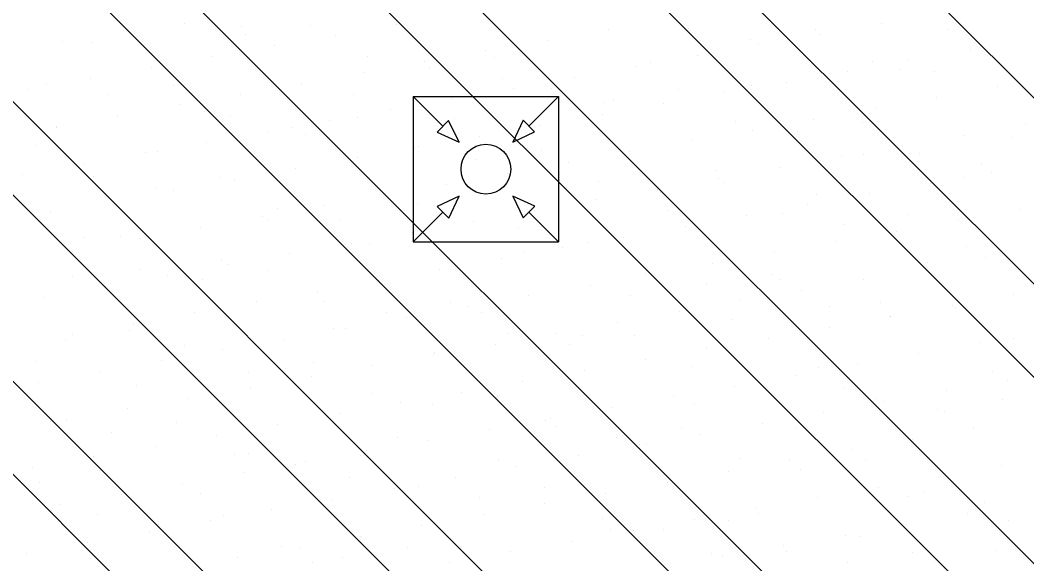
# Model space of a CAD drawing. Extents: x 419109 to 421295, y 4452223 to 4457798.
# Drawn here: x 420582.1 to 420824.7, y 4455563.3 to 4455694.4 of the extents above; entities that cross this region are included whole.
import ezdxf

# ---------------------------------------------------------------- set-up
doc = ezdxf.new("R2010")
doc.units = 0
for name, color, linetype in [('SEMBOL_FAT', 7, 'Continuous'), ('SN_TR_SIVILASMA', 7, 'Continuous'), ('TRFAT_PARKALANI', 7, 'Continuous')]:
    doc.layers.add(name, color=color, linetype=linetype)

msp = doc.modelspace()

# ---------------------------------------------------------------- linework, layer by layer
at = {"layer": 'SEMBOL_FAT'}
for p, q in [((420676.88, 4455675.97), (420711.88, 4455675.97)), ((420676.88, 4455675.97), (420676.88, 4455640.97)), ((420676.88, 4455675.97), (420684.01, 4455668.83)), ((420704.74, 4455668.83), (420711.88, 4455675.97)), ((420711.88, 4455675.97), (420711.88, 4455640.97)), ((420685.4, 4455670.22), (420682.6, 4455667.42)), ((420687.9, 4455664.95), (420685.4, 4455670.22)), ((420703.32, 4455670.25), (420700.85, 4455664.95)), ((420706.12, 4455667.45), (420703.32, 4455670.25)), ((420682.6, 4455667.42), (420687.9, 4455664.95)), ((420700.85, 4455664.95), (420706.12, 4455667.45)), ((420687.9, 4455652), (420682.63, 4455649.49)), ((420685.43, 4455646.69), (420687.9, 4455652)), ((420706.15, 4455649.52), (420700.85, 4455652)), ((420700.85, 4455652), (420703.36, 4455646.73)), ((420682.63, 4455649.49), (420685.43, 4455646.69)), ((420703.36, 4455646.73), (420706.15, 4455649.52)), ((420676.88, 4455640.97), (420684.01, 4455648.11)), ((420704.74, 4455648.11), (420711.88, 4455640.97)), ((420676.88, 4455640.97), (420711.88, 4455640.97))]:
    msp.add_line(p, q, dxfattribs=at)
msp.add_circle((420694.38, 4455658.47), 6, dxfattribs=at)
at = {"layer": 'SN_TR_SIVILASMA'}
for p, q in [((421268.85, 4455233.21), (420151.38, 4456350.68)), ((421268.38, 4455188.77), (420123.47, 4456333.68)), ((421268.15, 4455166.56), (420116.87, 4456317.84)), ((421267.69, 4455122.12), (420103.66, 4456286.14)), ((421267.46, 4455099.9), (420097.06, 4456270.29)), ((421266.99, 4455055.46), (420083.86, 4456238.6)), ((421266.76, 4455033.24), (420079.94, 4456220.06)), ((421255.58, 4454999.52), (420079.94, 4456175.16)), ((421232.89, 4454999.76), (420079.94, 4456152.71)), ((421187.51, 4455000.24), (420079.94, 4456107.81)), ((421164.82, 4455000.48), (420095.66, 4456069.64))]:
    msp.add_line(p, q, dxfattribs=at)
at = {"layer": 'TRFAT_PARKALANI'}
for p, q in [((420621.64, 4455693.48), (420621.64, 4455693.48)), ((420635.52, 4455692.91), (420635.52, 4455692.91)), ((420652.05, 4455693.2), (420652.05, 4455693.2)), ((420672.89, 4455693.37), (420672.89, 4455693.37)), ((420723.87, 4455692.2), (420723.87, 4455692.2)), ((420743.29, 4455692.34), (420743.29, 4455692.34)), ((420773.7, 4455692.06), (420773.7, 4455692.06)), ((420789.62, 4455693.64), (420789.62, 4455693.64)), ((420805.81, 4455692.21), (420805.81, 4455692.21)), ((420607.15, 4455691.93), (420607.15, 4455691.93)), ((420636.41, 4455690.88), (420636.41, 4455690.88)), ((420658.12, 4455690.76), (420658.12, 4455690.76)), ((420758.06, 4455689.74), (420758.06, 4455689.74)), ((420774.85, 4455691.03), (420774.85, 4455691.03)), ((420592.37, 4455689.32), (420592.37, 4455689.32)), ((420599.68, 4455688.95), (420599.68, 4455688.95)), ((420643.35, 4455688.16), (420643.35, 4455688.16)), ((420709.1, 4455689.6), (420709.1, 4455689.6)), ((420760.08, 4455688.43), (420760.08, 4455688.43)), ((420769.98, 4455688.25), (420769.98, 4455688.25)), ((420811.05, 4455687.26), (420811.05, 4455687.26)), ((420628.58, 4455685.55), (420628.58, 4455685.55)), ((420665.95, 4455685.67), (420665.95, 4455685.67)), ((420694.33, 4455686.99), (420694.33, 4455686.99)), ((420696.37, 4455685.38), (420696.37, 4455685.38)), ((420745.3, 4455685.83), (420745.3, 4455685.83)), ((420613.81, 4455682.95), (420613.81, 4455682.95)), ((420679.56, 4455684.39), (420679.56, 4455684.39)), ((420680.72, 4455683.07), (420680.72, 4455683.07)), ((420730.53, 4455683.22), (420730.53, 4455683.22)), ((420734.14, 4455684.28), (420734.14, 4455684.28)), ((420787.6, 4455684.53), (420787.6, 4455684.53)), ((420794.32, 4455682.57), (420794.32, 4455682.57)), ((420796.28, 4455684.66), (420796.28, 4455684.66)), ((420818.02, 4455684.24), (420818.02, 4455684.24)), ((420599.03, 4455680.34), (420599.03, 4455680.34)), ((420664.78, 4455681.78), (420664.78, 4455681.78)), ((420698.3, 4455680.32), (420698.3, 4455680.32)), ((420715.76, 4455680.62), (420715.76, 4455680.62)), ((420781.51, 4455682.05), (420781.51, 4455682.05)), ((420802.37, 4455681.92), (420802.37, 4455681.92)), ((420584.26, 4455677.74), (420584.26, 4455677.74)), ((420588.62, 4455679), (420588.62, 4455679)), ((420619.03, 4455678.71), (420619.03, 4455678.71)), ((420650.01, 4455679.18), (420650.01, 4455679.18)), ((420700.99, 4455678.01), (420700.99, 4455678.01)), ((420710.27, 4455677.86), (420710.27, 4455677.86)), ((420740.68, 4455677.57), (420740.68, 4455677.57)), ((420758.49, 4455678.6), (420758.49, 4455678.6)), ((420766.74, 4455679.45), (420766.74, 4455679.45)), ((420817.71, 4455678.28), (420817.71, 4455678.28)), ((420603.39, 4455676.39), (420603.39, 4455676.39)), ((420635.24, 4455676.57), (420635.24, 4455676.57)), ((420662.47, 4455676.36), (420662.47, 4455676.36)), ((420686.22, 4455675.41), (420686.22, 4455675.41)), ((420725.04, 4455675.25), (420725.04, 4455675.25)), ((420751.96, 4455676.85), (420751.96, 4455676.85)), ((420802.94, 4455675.68), (420802.94, 4455675.68)), ((420620.47, 4455673.97), (420620.47, 4455673.97)), ((420671.44, 4455672.8), (420671.44, 4455672.8)), ((420722.65, 4455674.64), (420722.65, 4455674.64)), ((420737.19, 4455674.24), (420737.19, 4455674.24)), ((420788.17, 4455673.07), (420788.17, 4455673.07)), ((420605.69, 4455671.36), (420605.69, 4455671.36)), ((420626.63, 4455672.39), (420626.63, 4455672.39)), ((420632.94, 4455671.18), (420632.94, 4455671.18)), ((420656.67, 4455670.2), (420656.67, 4455670.2)), ((420663.35, 4455670.9), (420663.35, 4455670.9)), ((420686.81, 4455670.68), (420686.81, 4455670.68)), ((420722.42, 4455671.64), (420722.42, 4455671.64)), ((420773.4, 4455670.47), (420773.4, 4455670.47)), ((420590.79, 4455668.43), (420590.79, 4455668.43)), ((420590.92, 4455668.76), (420590.92, 4455668.76)), ((420647.71, 4455668.58), (420647.71, 4455668.58)), ((420707.65, 4455669.03), (420707.65, 4455669.03)), ((420754.59, 4455670.04), (420754.59, 4455670.04)), ((420758.63, 4455667.87), (420758.63, 4455667.87)), ((420785, 4455669.76), (420785, 4455669.76)), ((420824.37, 4455669.3), (420824.37, 4455669.3)), ((420641.9, 4455667.59), (420641.9, 4455667.59)), ((420650.97, 4455666.72), (420650.97, 4455666.72)), ((420692.88, 4455666.43), (420692.88, 4455666.43)), ((420769.36, 4455667.44), (420769.36, 4455667.44)), ((420809.6, 4455666.7), (420809.6, 4455666.7)), ((420821.27, 4455666.01), (420821.27, 4455666.01)), ((420586.01, 4455664.23), (420586.01, 4455664.23)), ((420627.13, 4455664.99), (420627.13, 4455664.99)), ((420677.25, 4455663.37), (420677.25, 4455663.37)), ((420678.1, 4455663.82), (420678.1, 4455663.82)), ((420707.66, 4455663.08), (420707.66, 4455663.08)), ((420743.85, 4455665.26), (420743.85, 4455665.26)), ((420794.83, 4455664.1), (420794.83, 4455664.1)), ((420612.36, 4455662.38), (420612.36, 4455662.38)), ((420615.14, 4455662.75), (420615.14, 4455662.75)), ((420663.33, 4455661.22), (420663.33, 4455661.22)), ((420692.02, 4455660.76), (420692.02, 4455660.76)), ((420729.08, 4455662.66), (420729.08, 4455662.66)), ((420780.06, 4455661.49), (420780.06, 4455661.49)), ((420785.43, 4455662.05), (420785.43, 4455662.05)), ((420798.9, 4455662.23), (420798.9, 4455662.23)), ((420597.58, 4455659.78), (420597.58, 4455659.78)), ((420648.56, 4455658.61), (420648.56, 4455658.61)), ((420714.31, 4455660.05), (420714.31, 4455660.05)), ((420749.59, 4455658.09), (420749.59, 4455658.09)), ((420765.29, 4455658.89), (420765.29, 4455658.89)), ((420813.67, 4455659.62), (420813.67, 4455659.62)), ((420582.81, 4455657.17), (420582.81, 4455657.17)), ((420599.92, 4455656.7), (420599.92, 4455656.7)), ((420630.33, 4455656.41), (420630.33, 4455656.41)), ((420633.79, 4455656.01), (420633.79, 4455656.01)), ((420699.54, 4455657.45), (420699.54, 4455657.45)), ((420750.51, 4455656.28), (420750.51, 4455656.28)), ((420809.78, 4455656.37), (420809.78, 4455656.37)), ((420816.26, 4455657.72), (420816.26, 4455657.72)), ((420614.69, 4455654.09), (420614.69, 4455654.09)), ((420619.02, 4455653.4), (420619.02, 4455653.4)), ((420684.76, 4455654.84), (420684.76, 4455654.84)), ((420713.76, 4455654.13), (420713.76, 4455654.13)), ((420721.57, 4455655.56), (420721.57, 4455655.56)), ((420735.74, 4455653.68), (420735.74, 4455653.68)), ((420751.98, 4455655.27), (420751.98, 4455655.27)), ((420801.49, 4455655.12), (420801.49, 4455655.12)), ((420604.24, 4455650.8), (420604.24, 4455650.8)), ((420669.99, 4455652.24), (420669.99, 4455652.24)), ((420720.97, 4455651.07), (420720.97, 4455651.07)), ((420736.34, 4455652.95), (420736.34, 4455652.95)), ((420773.94, 4455652.41), (420773.94, 4455652.41)), ((420786.72, 4455652.51), (420786.72, 4455652.51)), ((420644.23, 4455648.88), (420644.23, 4455648.88)), ((420655.22, 4455649.63), (420655.22, 4455649.63)), ((420674.65, 4455648.6), (420674.65, 4455648.6)), ((420677.92, 4455650.16), (420677.92, 4455650.16)), ((420706.2, 4455648.47), (420706.2, 4455648.47)), ((420738.1, 4455648.45), (420738.1, 4455648.45)), ((420771.95, 4455649.91), (420771.95, 4455649.91)), ((420822.92, 4455648.74), (420822.92, 4455648.74)), ((420589.47, 4455648.19), (420589.47, 4455648.19)), ((420640.45, 4455647.03), (420640.45, 4455647.03)), ((420642.08, 4455646.2), (420642.08, 4455646.2)), ((420659.01, 4455646.28), (420659.01, 4455646.28)), ((420757.17, 4455647.3), (420757.17, 4455647.3)), ((420765.88, 4455647.74), (420765.88, 4455647.74)), ((420796.3, 4455647.46), (420796.3, 4455647.46)), ((420808.15, 4455646.14), (420808.15, 4455646.14)), ((420625.68, 4455644.42), (420625.68, 4455644.42)), ((420691.43, 4455645.86), (420691.43, 4455645.86)), ((420702.27, 4455644.48), (420702.27, 4455644.48)), ((420742.4, 4455644.7), (420742.4, 4455644.7)), ((420780.66, 4455645.14), (420780.66, 4455645.14)), ((420793.38, 4455643.53), (420793.38, 4455643.53)), ((420597.31, 4455641.92), (420597.31, 4455641.92)), ((420606.24, 4455642.24), (420606.24, 4455642.24)), ((420610.9, 4455641.82), (420610.9, 4455641.82)), ((420676.65, 4455643.26), (420676.65, 4455643.26)), ((420727.63, 4455642.09), (420727.63, 4455642.09)), ((420596.13, 4455639.21), (420596.13, 4455639.21)), ((420661.88, 4455640.65), (420661.88, 4455640.65)), ((420666.43, 4455640.52), (420666.43, 4455640.52)), ((420688.55, 4455641.07), (420688.55, 4455641.07)), ((420712.86, 4455639.49), (420712.86, 4455639.49)), ((420718.96, 4455640.78), (420718.96, 4455640.78)), ((420778.61, 4455640.93), (420778.61, 4455640.93)), ((420810.2, 4455639.93), (420810.2, 4455639.93)), ((420630.59, 4455636.56), (420630.59, 4455636.56)), ((420647.11, 4455638.05), (420647.11, 4455638.05)), ((420698.09, 4455636.88), (420698.09, 4455636.88)), ((420703.32, 4455638.46), (420703.32, 4455638.46)), ((420763.83, 4455638.32), (420763.83, 4455638.32)), ((420814.81, 4455637.16), (420814.81, 4455637.16)), ((420611.22, 4455634.4), (420611.22, 4455634.4)), ((420632.34, 4455635.44), (420632.34, 4455635.44)), ((420641.63, 4455634.11), (420641.63, 4455634.11)), ((420683.31, 4455634.28), (420683.31, 4455634.28)), ((420749.06, 4455635.72), (420749.06, 4455635.72)), ((420800.04, 4455634.55), (420800.04, 4455634.55)), ((420800.88, 4455635.86), (420800.88, 4455635.86)), ((420594.75, 4455632.6), (420594.75, 4455632.6)), ((420617.56, 4455632.84), (420617.56, 4455632.84)), ((420625.99, 4455631.79), (420625.99, 4455631.79)), ((420668.54, 4455631.67), (420668.54, 4455631.67)), ((420732.87, 4455633.25), (420732.87, 4455633.25)), ((420734.29, 4455633.11), (420734.29, 4455633.11)), ((420763.28, 4455632.97), (420763.28, 4455632.97)), ((420765.05, 4455631.89), (420765.05, 4455631.89)), ((420785.27, 4455631.95), (420785.27, 4455631.95)), ((420602.79, 4455630.23), (420602.79, 4455630.23)), ((420653.77, 4455629.07), (420653.77, 4455629.07)), ((420719.52, 4455630.51), (420719.52, 4455630.51)), ((420747.64, 4455630.65), (420747.64, 4455630.65)), ((420770.5, 4455629.34), (420770.5, 4455629.34)), ((420588.02, 4455627.63), (420588.02, 4455627.63)), ((420655.53, 4455626.58), (420655.53, 4455626.58)), ((420704.75, 4455627.9), (420704.75, 4455627.9)), ((420729.21, 4455627.93), (420729.21, 4455627.93)), ((420755.72, 4455626.74), (420755.72, 4455626.74)), ((420821.47, 4455628.18), (420821.47, 4455628.18)), ((420639, 4455626.46), (420639, 4455626.46)), ((420685.95, 4455626.3), (420685.95, 4455626.3)), ((420689.97, 4455625.3), (420689.97, 4455625.3)), ((420740.95, 4455624.13), (420740.95, 4455624.13)), ((420777.18, 4455625.44), (420777.18, 4455625.44)), ((420789.39, 4455626.21), (420789.39, 4455626.21)), ((420806.7, 4455625.57), (420806.7, 4455625.57)), ((420807.6, 4455625.15), (420807.6, 4455625.15)), ((420624.23, 4455623.86), (420624.23, 4455623.86)), ((420670.31, 4455623.98), (420670.31, 4455623.98)), ((420675.2, 4455622.69), (420675.2, 4455622.69)), ((420693.37, 4455623.97), (420693.37, 4455623.97)), ((420753.56, 4455622.25), (420753.56, 4455622.25)), ((420791.93, 4455622.97), (420791.93, 4455622.97)), ((420791.96, 4455622.84), (420791.96, 4455622.84)), ((420608.61, 4455619.62), (420608.61, 4455619.62)), ((420609.45, 4455621.25), (420609.45, 4455621.25)), ((420657.54, 4455620), (420657.54, 4455620)), ((420660.43, 4455620.09), (420660.43, 4455620.09)), ((420726.18, 4455621.53), (420726.18, 4455621.53)), ((420777.16, 4455620.36), (420777.16, 4455620.36)), ((420592.97, 4455617.3), (420592.97, 4455617.3)), ((420594.68, 4455618.65), (420594.68, 4455618.65)), ((420645.66, 4455617.48), (420645.66, 4455617.48)), ((420699.85, 4455618.77), (420699.85, 4455618.77)), ((420711.41, 4455618.92), (420711.41, 4455618.92)), ((420717.72, 4455618.29), (420717.72, 4455618.29)), ((420730.26, 4455618.48), (420730.26, 4455618.48)), ((420762.38, 4455617.76), (420762.38, 4455617.76)), ((420821.5, 4455617.63), (420821.5, 4455617.63)), ((420621.7, 4455616.04), (420621.7, 4455616.04)), ((420630.89, 4455614.88), (420630.89, 4455614.88)), ((420696.63, 4455616.32), (420696.63, 4455616.32)), ((420714.62, 4455616.16), (420714.62, 4455616.16)), ((420747.61, 4455615.15), (420747.61, 4455615.15)), ((420813.36, 4455616.59), (420813.36, 4455616.59)), ((420585.86, 4455612.08), (420585.86, 4455612.08)), ((420616.11, 4455612.27), (420616.11, 4455612.27)), ((420622.52, 4455612.1), (420622.52, 4455612.1)), ((420681.86, 4455613.71), (420681.86, 4455613.71)), ((420681.88, 4455614.33), (420681.88, 4455614.33)), ((420732.84, 4455612.55), (420732.84, 4455612.55)), ((420798.59, 4455613.99), (420798.59, 4455613.99)), ((420601.34, 4455609.67), (420601.34, 4455609.67)), ((420646.04, 4455610.36), (420646.04, 4455610.36)), ((420652.93, 4455611.81), (420652.93, 4455611.81)), ((420667.09, 4455611.11), (420667.09, 4455611.11)), ((420718.07, 4455609.94), (420718.07, 4455609.94)), ((420744.17, 4455610.95), (420744.17, 4455610.95)), ((420774.58, 4455610.67), (420774.58, 4455610.67)), ((420783.82, 4455611.38), (420783.82, 4455611.38)), ((420816.34, 4455609.66), (420816.34, 4455609.66)), ((420637.29, 4455609.49), (420637.29, 4455609.49)), ((420652.32, 4455608.5), (420652.32, 4455608.5)), ((420703.3, 4455607.34), (420703.3, 4455607.34)), ((420758.94, 4455608.35), (420758.94, 4455608.35)), ((420769.04, 4455608.78), (420769.04, 4455608.78)), ((420820.02, 4455607.61), (420820.02, 4455607.61)), ((420586.57, 4455607.06), (420586.57, 4455607.06)), ((420610.21, 4455606.4), (420610.21, 4455606.4)), ((420637.55, 4455605.9), (420637.55, 4455605.9)), ((420688.52, 4455604.73), (420688.52, 4455604.73)), ((420754.27, 4455606.17), (420754.27, 4455606.17)), ((420780.5, 4455605.7), (420780.5, 4455605.7)), ((420805.25, 4455605.01), (420805.25, 4455605.01)), ((420622.77, 4455603.29), (420622.77, 4455603.29)), ((420666.83, 4455604.28), (420666.83, 4455604.28)), ((420697.25, 4455604), (420697.25, 4455604)), ((420739.5, 4455603.57), (420739.5, 4455603.57)), ((420788.48, 4455603.14), (420788.48, 4455603.14)), ((420790.48, 4455602.4), (420790.48, 4455602.4)), ((420818.9, 4455602.85), (420818.9, 4455602.85)), ((420608, 4455600.69), (420608, 4455600.69)), ((420673.75, 4455602.13), (420673.75, 4455602.13)), ((420681.61, 4455601.68), (420681.61, 4455601.68)), ((420724.73, 4455600.96), (420724.73, 4455600.96)), ((420744.66, 4455601.73), (420744.66, 4455601.73)), ((420803.26, 4455600.53), (420803.26, 4455600.53)), ((420804.85, 4455600.02), (420804.85, 4455600.02)), ((420589.5, 4455597.61), (420589.5, 4455597.61)), ((420593.23, 4455598.08), (420593.23, 4455598.08)), ((420658.98, 4455599.52), (420658.98, 4455599.52)), ((420708.83, 4455597.77), (420708.83, 4455597.77)), ((420709.96, 4455598.36), (420709.96, 4455598.36)), ((420775.7, 4455599.8), (420775.7, 4455599.8)), ((420604.27, 4455595), (420604.27, 4455595)), ((420619.91, 4455597.32), (420619.91, 4455597.32)), ((420644.21, 4455596.92), (420644.21, 4455596.92)), ((420695.18, 4455595.75), (420695.18, 4455595.75)), ((420711.15, 4455596.47), (420711.15, 4455596.47)), ((420741.56, 4455596.18), (420741.56, 4455596.18)), ((420760.93, 4455597.19), (420760.93, 4455597.19)), ((420769.01, 4455596.06), (420769.01, 4455596.06)), ((420811.91, 4455596.03), (420811.91, 4455596.03)), ((420629.43, 4455594.31), (420629.43, 4455594.31)), ((420672.99, 4455593.81), (420672.99, 4455593.81)), ((420680.41, 4455593.15), (420680.41, 4455593.15)), ((420725.92, 4455593.86), (420725.92, 4455593.86)), ((420746.16, 4455594.59), (420746.16, 4455594.59)), ((420797.14, 4455593.42), (420797.14, 4455593.42)), ((420614.66, 4455591.71), (420614.66, 4455591.71)), ((420665.64, 4455590.54), (420665.64, 4455590.54)), ((420731.39, 4455591.98), (420731.39, 4455591.98)), ((420733.17, 4455592.09), (420733.17, 4455592.09)), ((420782.37, 4455590.82), (420782.37, 4455590.82)), ((420599.89, 4455589.1), (420599.89, 4455589.1)), ((420633.82, 4455589.79), (420633.82, 4455589.79)), ((420637.15, 4455589.85), (420637.15, 4455589.85)), ((420650.87, 4455587.94), (420650.87, 4455587.94)), ((420664.23, 4455589.51), (420664.23, 4455589.51)), ((420697.34, 4455588.13), (420697.34, 4455588.13)), ((420716.62, 4455589.38), (420716.62, 4455589.38)), ((420755.47, 4455588.65), (420755.47, 4455588.65)), ((420767.59, 4455588.21), (420767.59, 4455588.21)), ((420785.88, 4455588.37), (420785.88, 4455588.37)), ((420585.12, 4455586.5), (420585.12, 4455586.5)), ((420601.31, 4455585.88), (420601.31, 4455585.88)), ((420636.1, 4455585.33), (420636.1, 4455585.33)), ((420648.59, 4455587.19), (420648.59, 4455587.19)), ((420701.84, 4455586.77), (420701.84, 4455586.77)), ((420752.82, 4455585.61), (420752.82, 4455585.61)), ((420770.24, 4455586.05), (420770.24, 4455586.05)), ((420818.57, 4455587.05), (420818.57, 4455587.05)), ((420661.5, 4455584.17), (420661.5, 4455584.17)), ((420687.07, 4455584.17), (420687.07, 4455584.17)), ((420738.05, 4455583), (420738.05, 4455583)), ((420803.8, 4455584.44), (420803.8, 4455584.44)), ((420586.89, 4455582.84), (420586.89, 4455582.84)), ((420621.32, 4455582.73), (420621.32, 4455582.73)), ((420672.3, 4455581.56), (420672.3, 4455581.56)), ((420678.13, 4455581.98), (420678.13, 4455581.98)), ((420708.54, 4455581.69), (420708.54, 4455581.69)), ((420789.03, 4455581.84), (420789.03, 4455581.84)), ((420799.78, 4455580.84), (420799.78, 4455580.84)), ((420606.55, 4455580.13), (420606.55, 4455580.13)), ((420625.66, 4455580.2), (420625.66, 4455580.2)), ((420657.53, 4455578.96), (420657.53, 4455578.96)), ((420692.9, 4455579.38), (420692.9, 4455579.38)), ((420723.28, 4455580.4), (420723.28, 4455580.4)), ((420774.25, 4455579.23), (420774.25, 4455579.23)), ((420795.95, 4455579.5), (420795.95, 4455579.5)), ((420814.55, 4455578.23), (420814.55, 4455578.23)), ((420589.82, 4455576.24), (420589.82, 4455576.24)), ((420591.78, 4455577.52), (420591.78, 4455577.52)), ((420642.76, 4455576.35), (420642.76, 4455576.35)), ((420708.5, 4455577.79), (420708.5, 4455577.79)), ((420759.48, 4455576.63), (420759.48, 4455576.63)), ((420600.8, 4455575.31), (420600.8, 4455575.31)), ((420627.98, 4455573.75), (420627.98, 4455573.75)), ((420631.21, 4455575.02), (420631.21, 4455575.02)), ((420693.73, 4455575.19), (420693.73, 4455575.19)), ((420722.45, 4455574.17), (420722.45, 4455574.17)), ((420744.71, 4455574.02), (420744.71, 4455574.02)), ((420752.86, 4455573.88), (420752.86, 4455573.88)), ((420760.12, 4455575.54), (420760.12, 4455575.54)), ((420810.46, 4455575.46), (420810.46, 4455575.46)), ((420820.3, 4455573.82), (420820.3, 4455573.82)), ((420613.21, 4455571.15), (420613.21, 4455571.15)), ((420615.57, 4455572.7), (420615.57, 4455572.7)), ((420678.96, 4455572.58), (420678.96, 4455572.58)), ((420724.28, 4455571.58), (420724.28, 4455571.58)), ((420729.94, 4455571.42), (420729.94, 4455571.42)), ((420737.22, 4455571.56), (420737.22, 4455571.56)), ((420795.69, 4455572.86), (420795.69, 4455572.86)), ((420598.44, 4455568.54), (420598.44, 4455568.54)), ((420664.19, 4455569.98), (420664.19, 4455569.98)), ((420715.17, 4455568.81), (420715.17, 4455568.81)), ((420780.91, 4455570.25), (420780.91, 4455570.25)), ((420784.46, 4455569.86), (420784.46, 4455569.86)), ((420583.67, 4455565.94), (420583.67, 4455565.94)), ((420645.12, 4455567.49), (420645.12, 4455567.49)), ((420649.42, 4455567.37), (420649.42, 4455567.37)), ((420675.53, 4455567.21), (420675.53, 4455567.21)), ((420688.44, 4455567.61), (420688.44, 4455567.61)), ((420700.39, 4455566.21), (420700.39, 4455566.21)), ((420748.63, 4455565.9), (420748.63, 4455565.9)), ((420766.14, 4455567.65), (420766.14, 4455567.65)), ((420766.76, 4455566.35), (420766.76, 4455566.35)), ((420797.18, 4455566.07), (420797.18, 4455566.07)), ((420817.12, 4455566.48), (420817.12, 4455566.48)), ((420634.64, 4455564.77), (420634.64, 4455564.77)), ((420652.6, 4455563.65), (420652.6, 4455563.65)), ((420659.89, 4455564.89), (420659.89, 4455564.89)), ((420685.62, 4455563.6), (420685.62, 4455563.6)), ((420751.37, 4455565.04), (420751.37, 4455565.04)), ((420781.54, 4455563.75), (420781.54, 4455563.75)), ((420802.35, 4455563.88), (420802.35, 4455563.88))]:
    msp.add_line(p, q, dxfattribs=at)

doc.saveas('drawing.dxf')
